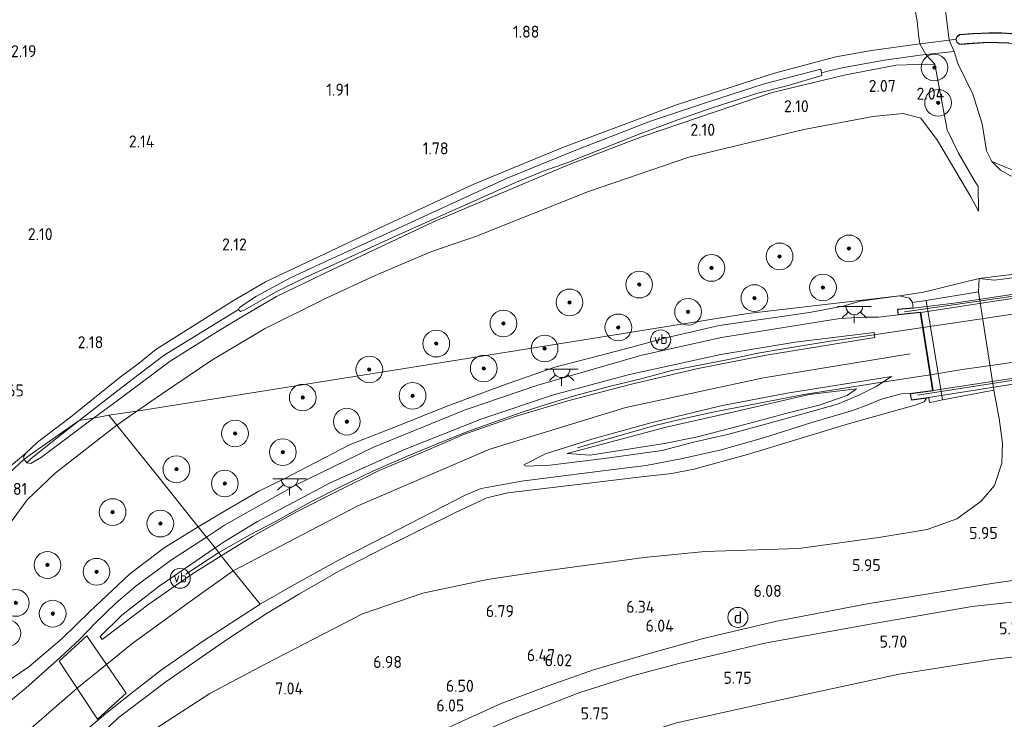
# Model space of a CAD drawing. Extents: x 130905 to 137824, y 412333 to 417928.
# Tile 288 of 313: x 136734 to 136881, y 417014 to 417119. Entities that reach past the tile are written whole.
import ezdxf
from ezdxf.enums import TextEntityAlignment as Align

# ---------------------------------------------------------------- set-up
doc = ezdxf.new("R2010")
doc.units = 0
for name, color, linetype, lineweight in [('B-ME-BV-GELEIDECONSTRUCTIE_GELEIDERAIL-G', 210, 'BV-GELEIDERAIL', 18), ('B-ME-GK-BESCHOEIING_DAMWAND-GV', 130, 'Continuous', 18), ('B-ME-GR-BOOM-S', 90, 'Continuous', 25), ('B-ME-GR-GRAS-GV', 60, 'Continuous', 13), ('B-ME-GW-OPHOGING_KRUIN-G', 90, 'Continuous', 18), ('B-ME-GW-TALUD_KRUIN-G', 90, 'Continuous', 18), ('B-ME-GW-TALUD_TEEN-G', 90, 'Continuous', 18), ('B-ME-IE-MEUBILAIR_DIJKPAAL-S', 7, 'Continuous', 25), ('B-ME-IE-MEUBILAIR_WEGMEUBILAIR-S', 7, 'Continuous', 25), ('B-ME-IE-TERREINAFSCHEIDING_KUNSTMATIG_HEKWERK-G', 20, 'IE-TERREINAFSCHEIDING-KUNSTMATIG', 18), ('B-ME-KL-ET_LS_OV_LICHTPUNT-S', 190, 'Continuous', 25), ('B-ME-KW-KUNSTWERK_BRUG-GV', 170, 'Continuous', 18), ('B-ME-KW-KUNSTWERK_LANDHOOFD-GV', 170, 'Continuous', 18), ('B-ME-OB-BEKLEDING_STEEN-GV', 30, 'Continuous', 18), ('B-ME-OB-BEKLEDING_STORTSTEEN-GV', 30, 'Continuous', 18), ('B-ME-OB-OEVERVOORZIENING-G', 7, 'Continuous', 18), ('B-ME-OG-WATER_GREPPEL-G', 160, 'Continuous', 18), ('B-ME-OG-WATER_RIVIER-GV', 130, 'Continuous', 18), ('B-ME-OG-WATER_SLOOT-G', 120, 'Continuous', 18), ('B-ME-OG-WATER_SLOOT-GV', 120, 'Continuous', 18), ('B-ME-VH-VERHARDING_ASFALT-GV', 252, 'Continuous', 18), ('B-ME-VH-VERHARDING_ASFALT_GROEN-GV', 100, 'Continuous', 18), ('B-ME-VH-VERHARDING_BETON-GV', 252, 'Continuous', 18), ('B-ME-VH-VERHARDING_GESLOTEN-GV', 252, 'Continuous', 18), ('X-XX-AL-HOOGTELABEL-S', 7, 'Continuous', 25)]:
    doc.layers.add(name, color=color, linetype=linetype, lineweight=lineweight)
doc.styles.add('NLCS-ISO', font='NLCS-ISO.ttf')
doc.styles.add('NLCS-ISO-ANNOTATIVE-T18', font='NLCS-ISO.ttf', dxfattribs={"height": 1.8})
doc.linetypes.add('BV-GELEIDERAIL', pattern='A,10,-3,[108,NLCS.SHX,S=1,R=0,X=0,Y=0],-3', length=16)
doc.linetypes.add('IE-TERREINAFSCHEIDING-KUNSTMATIG', pattern='A,4,[82,NLCS.SHX,S=0.75,R=90,X=0,Y=0],4,-2', length=10)

# ---------------------------------------------------------------- blocks, each defined once
blk = doc.blocks.new('SAL-HOOGTELABEL-SO')
at = {"color": 0, "linetype": 'ByBlock', "lineweight": -2, "style": 'NLCS-ISO-ANNOTATIVE-T18'}
blk.add_attdef('HOOGTE', text='', height=1.8, dxfattribs=at).set_placement((2.79, 0), align=Align.RIGHT)
blk = doc.blocks.new('SGR-BOOM_01-SO')
at = {"linetype": 'ByBlock', "lineweight": 18}
h = blk.add_hatch(color=0, dxfattribs=at)
h.dxf.hatch_style = 1
edge = h.paths.add_edge_path()
edge.add_arc((0, 0), 0.25, 0, 360)
at = {"color": 0, "linetype": 'ByBlock', "lineweight": 18}
for radius in [2, 0.25]:
    blk.add_circle((0, 0), radius, dxfattribs=at)
blk = doc.blocks.new('SKL-ET_OV_LICHTPUNT-SO')
at = {"color": 0, "linetype": 'ByBlock', "lineweight": 18}
for points in [[(-1.25, 0), (-2.5, 0)], [(1.25, 0), (2.5, 0)], [(-0.92, -0.85), (-1.83, -1.7)], [(0, -1.25), (0, -2.5)], [(0.92, -0.85), (1.83, -1.7)]]:
    blk.add_lwpolyline(points, dxfattribs=at)
blk.add_lwpolyline([(0, 0), (1.25, 0, -1), (-1.25, 0)], format="xyb", close=True, dxfattribs=at)
blk = doc.blocks.new('SIE-WEG_PAAL_VERKEERSBORD-SO')
at = {"color": 0, "linetype": 'ByBlock', "lineweight": 18}
blk.add_circle((0, 0), 1.5, dxfattribs=at)
at = {"color": 0, "linetype": 'ByBlock', "lineweight": 18, "style": 'NLCS-ISO'}
blk.add_text('vb', height=1.5, dxfattribs=at).set_placement((0, 0.13), align=Align.MIDDLE_CENTER)
blk = doc.blocks.new('SIE-DIJKPAAL-SO')
at = {"color": 0, "linetype": 'ByBlock', "lineweight": 18}
blk.add_circle((0, 0), 1.5, dxfattribs=at)
at = {"color": 0, "linetype": 'ByBlock', "lineweight": 18, "style": 'NLCS-ISO'}
blk.add_text('d', height=1.8, dxfattribs=at).set_placement((0, 0), align=Align.MIDDLE_CENTER)

msp = doc.modelspace()

# ---------------------------------------------------------------- linework, layer by layer
at = {"layer": 'B-ME-BV-GELEIDECONSTRUCTIE_GELEIDERAIL-G'}
for points in [[(137011.302, 417093.818, 13.33), (136999.713, 417092.107, 13.704), (136989.653, 417090.607, 13.915), (136976.377, 417088.617, 14.403), (136967.219, 417087.245, 14.793), (136957.684, 417085.83, 15.166), (136945.85, 417084.029, 15.166), (136937.589, 417082.775, 15.15), (136922.838, 417080.592, 15.101), (136908.965, 417078.525, 14.679), (136894.772, 417076.359, 14.094), (136873.038, 417073.148, 13.444), (136868.971, 417072.536, 13.231)], [(136870.081, 417065.463, 13.19), (136874.825, 417066.232, 13.361), (136880.552, 417067.043, 13.572), (136887.204, 417068.05, 13.816), (136895.783, 417069.347, 14.027), (136899.696, 417069.925, 14.222), (136905.127, 417070.762, 14.45), (136910.695, 417071.609, 14.596), (136915.543, 417072.303, 14.775), (136920.426, 417072.986, 14.921), (136925.777, 417073.869, 15.051), (136931.949, 417074.756, 15.197), (136939.001, 417075.874, 15.213), (136944.602, 417076.652, 15.213), (136949.701, 417077.412, 15.181), (136955.406, 417078.327, 15.083), (136962.902, 417079.406, 14.84)], [(136763.562, 417038.839, 9.006), (136768.312, 417041.528, 9.381), (136772.022, 417043.509, 9.706), (136777.256, 417046.376, 9.983), (136781.572, 417048.568, 10.145), (136786.734, 417051.059, 10.356), (136791.653, 417053.234, 10.47), (136796.229, 417055.127, 10.681), (136800.666, 417056.896, 10.763), (136804.713, 417058.362, 10.974), (136808.965, 417059.87, 11.039), (136812.873, 417061.098, 11.12), (136817.18, 417062.378, 11.331), (136822.012, 417063.688, 11.478), (136827.15, 417064.949, 11.656), (136831.377, 417066.105, 11.803), (136836.045, 417066.995, 12.046), (136840.371, 417067.831, 12.16), (136844.275, 417068.66, 12.29), (136848.417, 417069.406, 12.388), (136854.784, 417070.417, 12.566), (136860.283, 417071.23, 12.778), (136868.971, 417072.536, 13.231)], [(136817.272, 417054.501, 10.647), (136821.499, 417055.791, 10.923), (136825.52, 417056.903, 11.135), (136828.856, 417057.851, 11.362), (136832.761, 417058.794, 11.655), (136837.522, 417059.842, 11.963), (136841.106, 417060.572, 12.191), (136845.489, 417061.407, 12.305), (136851.127, 417062.515, 12.516), (136856.296, 417063.309, 12.727), (136861.898, 417064.201, 12.938), (136868.048, 417065.134, 13.117), (136870.081, 417065.463, 13.19)], [(136758.602, 417035.613, 8.73), (136763.562, 417038.839, 9.006)]]:
    msp.add_polyline3d(points, dxfattribs=at)
at = {"layer": 'B-ME-GK-BESCHOEIING_DAMWAND-GV'}
for points in [[(136881.808, 417115.076, 1), (136878.788, 417115.177, 1), (136875.898, 417114.972, 1), (136874.765, 417114.873, 1), (136874.4, 417114.921, 1), (136874.024, 417115.198, 1), (136873.884, 417115.667, 1), (136874.089, 417116.118, 1), (136874.48, 417116.347, 1), (136875.737, 417116.457, 1), (136876.483, 417116.522, 1), (136878.859, 417116.631, 1), (136880.838, 417116.615, 1), (136883.638, 417116.398, 1)], [(136883.632, 417116.348, 3.389), (136880.836, 417116.565, 3.43), (136878.86, 417116.581, 3.454), (136876.487, 417116.472, 3.463), (136874.496, 417116.298, 3.442), (136874.128, 417116.083, 3.43), (136873.938, 417115.663, 3.426), (136874.067, 417115.228, 3.418), (136874.419, 417114.969, 3.41), (136874.766, 417114.923, 3.41), (136875.537, 417114.997, 3.389), (136878.787, 417115.227, 3.336), (136881.811, 417115.126, 3.311)]]:
    msp.add_polyline3d(points, dxfattribs=at)
at = {"layer": 'B-ME-GR-GRAS-GV'}
for points in [[(136872.069, 417122.396, 1), (136872.921, 417115.539, 1), (136868.971, 417115.016, 1.53), (136868.531, 417114.956, 1.546), (136868.293, 417116.361, 1.645), (136868.111, 417118.366, 1.673), (136867.546, 417121.383, 1.755)], [(136867.546, 417121.383, 1.755), (136868.111, 417118.366, 1.673), (136868.293, 417116.361, 1.645), (136868.531, 417114.956, 1.546), (136861.269, 417113.962, 1.808), (136855.956, 417113.017, 1.853), (136846.727, 417110.586, 1.955), (136832.063, 417105.848, 1.841), (136815.167, 417099.488, 1.951), (136801.819, 417094.021, 2.002), (136787.477, 417087.352, 2.053), (136770.565, 417079.379, 2.261), (136765.626, 417076.451, 2.315), (136754.126, 417069.237, 2.36), (136751.663, 417067.217, 2.449), (136748.8, 417065.1, 2.522), (136741.366, 417059.103, 2.736), (136736.429, 417055.383, 2.678), (136734.678, 417053.704, 2.734), (136730.876, 417050.522, 2.758)], [(136912.831, 417084.246, 4.936), (136877.406, 417079.87, 5.997), (136869.055, 417077.822, 11.214), (136865.465, 417077.261, 11.943), (136842.738, 417074.618, 11.082), (136816.37, 417070.4, 9.445), (136782.902, 417065.046, 6.108), (136751.296, 417059.99, 2.773), (136755.107, 417062.632, 2.605), (136762.516, 417067.634, 2.503), (136770.412, 417072.33, 2.454), (136779.646, 417076.934, 2.494), (136786.982, 417080.292, 2.425), (136795.316, 417083.846, 2.323), (136802.126, 417086.207, 2.29), (136818.91, 417092.895, 2.221), (136833.95, 417098.009, 2.257), (136851.118, 417102.149, 2.347), (136861.462, 417104.117, 2.319), (136865.992, 417104.535, 2.302), (136868.641, 417103.852, 2.29), (136871.147, 417100.509, 2.535), (136876.126, 417092.101, 3.185), (136877.29, 417089.929, 3.41), (136877.252, 417093.637, 2.738), (136876.64, 417094.582, 2.726), (136874.292, 417098.615, 2.426), (136872.615, 417102.101, 2.038), (136870.778, 417111.944, 1.563), (136869.399, 417113.391, 1.068), (136873.656, 417113.807, 1), (136874.177, 417112.049, 1), (136876.466, 417107.447, 1), (136877.857, 417102.995, 1), (136878.497, 417098.966, 1), (136879.291, 417097.371, 1), (136880.585, 417096.082, 1), (136882.097, 417095.215, 1)], [(136753.988, 417012.399, 7.002), (136762.19, 417017.778, 6.933), (136770.507, 417022.133, 6.98), (136785.047, 417029.658, 7.05), (136794.096, 417032.768, 7.027), (136803.785, 417034.796, 6.885), (136812.087, 417036.064, 6.711), (136827.251, 417038.128, 6.513), (136836.322, 417039.004, 6.302), (136850.396, 417039.461, 6.09), (136862.654, 417041.172, 6.076), (136869.595, 417042.286, 6.057), (136874.063, 417043.909, 5.991), (136877.679, 417046.553, 5.963), (136879.69, 417048.887, 5.902), (136880.781, 417052.214, 5.911), (136880.882, 417055.207, 5.873), (136880.395, 417058.911, 5.921), (136879.601, 417063.132, 5.886), (136877.294, 417077.85, 6.016), (136877.406, 417079.87, 5.997), (136879.648, 417079.592, 5.697), (136881.309, 417079.794, 5.647)], [(136742.088, 417010.926, 7.761), (136746.647, 417014.751, 8.064), (136750.485, 417017.794, 8.187), (136754.954, 417021.308, 8.354), (136761.105, 417025.519, 8.592), (136769.745, 417031.118, 8.91), (136774.422, 417033.811, 9.063), (136781.458, 417037.735, 9.34), (136788.797, 417041.447, 9.664), (136800.418, 417047.423, 10.144), (136802.84, 417048.435, 10.101), (136808.854, 417049.553, 10.261), (136821.438, 417051.113, 10.092), (136827.527, 417051.899, 10.124), (136832.959, 417052.942, 10.311), (136838.786, 417054.226, 10.535), (136845.086, 417055.993, 10.924), (136852.321, 417058.323, 11.125), (136858.405, 417060.109, 11.499), (136860.852, 417061.028, 11.794), (136862.616, 417061.739, 11.956), (136865.701, 417062.581, 12.171), (136867.079, 417062.645, 12.304), (136867.242, 417061.64, 12.189), (136869.497, 417061.934, 12.052), (136869.175, 417061.421, 12.069), (136867.968, 417060.94, 12.102), (136857.96, 417058.176, 11.31), (136851.228, 417056.109, 11.053), (136842.729, 417053.526, 10.743), (136834.655, 417051.313, 10.309), (136831.364, 417050.669, 10.209), (136826.819, 417050.179, 10.197), (136819.794, 417049.326, 10.24), (136806.847, 417047.767, 10.114), (136803.708, 417047.06, 10.063), (136798.901, 417044.806, 9.919), (136788.095, 417039.437, 9.54), (136781.54, 417036.074, 9.24), (136775.642, 417032.667, 9.012), (136770.819, 417029.775, 8.833), (136764.997, 417026.013, 8.618), (136755.616, 417019.49, 8.168), (136748.437, 417014.055, 8.019), (136742.383, 417008.278, 7.576)], [(136742.383, 417008.278, 7.576), (136748.437, 417014.055, 8.019), (136755.616, 417019.49, 8.168), (136764.997, 417026.013, 8.618), (136770.819, 417029.775, 8.833), (136775.642, 417032.667, 9.012), (136781.54, 417036.074, 9.24), (136788.095, 417039.437, 9.54), (136798.901, 417044.806, 9.919), (136803.708, 417047.06, 10.063), (136806.847, 417047.767, 10.114), (136819.794, 417049.326, 10.24), (136826.819, 417050.179, 10.197), (136831.364, 417050.669, 10.209), (136834.655, 417051.313, 10.309), (136842.729, 417053.526, 10.743), (136851.228, 417056.109, 11.053), (136857.96, 417058.176, 11.31), (136867.968, 417060.94, 12.102), (136869.175, 417061.421, 12.069), (136869.497, 417061.934, 12.052), (136869.838, 417061.983, 11.875), (136869.947, 417061.309, 11.875), (136870.531, 417061.427, 11.878), (136871.92, 417061.715, 10.958), (136879.601, 417063.132, 5.886), (136880.395, 417058.911, 5.921), (136880.882, 417055.207, 5.873), (136880.781, 417052.214, 5.911), (136879.69, 417048.887, 5.902), (136877.679, 417046.553, 5.963), (136874.063, 417043.909, 5.991), (136869.595, 417042.286, 6.057), (136862.654, 417041.172, 6.076), (136850.396, 417039.461, 6.09), (136836.322, 417039.004, 6.302), (136827.251, 417038.128, 6.513), (136812.087, 417036.064, 6.711), (136803.785, 417034.796, 6.885), (136794.096, 417032.768, 7.027), (136785.047, 417029.658, 7.05), (136770.507, 417022.133, 6.98), (136762.19, 417017.778, 6.933), (136753.988, 417012.399, 7.002)], [(136730.228, 417018.463, 7.398), (136735.098, 417021.745, 7.678), (136740.106, 417025.985, 7.978), (136744.22, 417030.001, 8.09), (136750.208, 417035.626, 8.347), (136755.387, 417039.536, 8.452), (136760.455, 417042.72, 8.617), (136761.716, 417041.145, 8.698), (136756.453, 417037.779, 8.569), (136751.21, 417033.868, 8.389), (136748.124, 417031.292, 8.313), (136745.145, 417028.382, 8.271), (136742.758, 417025.914, 8.214), (136739.847, 417023.182, 8.012), (136734.676, 417018.559, 7.614), (136731.063, 417015.596, 7.439)], [(136891.743, 417036.024, 5.964), (136879.308, 417034.206, 5.964), (136860.63, 417031.182, 5.927), (136847.093, 417028.6, 5.964), (136836.257, 417026.06, 5.964), (136827.838, 417023.679, 5.964), (136819.67, 417021.308, 6.014), (136813.04, 417018.978, 6.002), (136805.814, 417016.244, 6.002), (136798.811, 417013.053, 5.977), (136789.048, 417008.315, 6.002), (136778.776, 417002.705, 5.964), (136765.682, 416995.152, 5.952), (136759.602, 416991.928, 5.989), (136756.342, 416990.592, 6.152), (136753.042, 416989.746, 6.239), (136751.594, 416989.635, 6.239), (136749.154, 416989.464, 6.264), (136745.086, 416990.508, 6.414), (136739.9, 416993.081, 6.761), (136737.388, 416995.105, 6.876), (136733.852, 416998.227, 7.163), (136733.044, 416999.533, 7.201)], [(136731.323, 416996.072, 7.083), (136735.99, 416992.086, 6.745), (136740.79, 416988.93, 6.62), (136743.331, 416987.732, 6.383), (136746.172, 416987.022, 6.295), (136749.474, 416986.82, 6.22), (136753.03, 416986.911, 6.195), (136756.249, 416987.632, 6.12), (136760.584, 416989.437, 6.095), (136769.151, 416994.185, 5.983), (136778.444, 416999.771, 5.97), (136788.349, 417005.088, 5.945), (136799.314, 417010.497, 5.945), (136807.825, 417014.142, 5.983), (136817.613, 417017.899, 5.92), (136825.509, 417020.421, 5.908), (136832.625, 417022.279, 5.958), (136845.31, 417025.268, 5.92), (136861.094, 417028.126, 5.958), (136876.351, 417030.783, 5.908), (136891.051, 417032.375, 5.92)], [(136832.074, 417013.374, 5.501), (136846.07, 417016.464, 5.488), (136865.421, 417020.666, 5.513), (136879.614, 417022.889, 5.438), (136893.289, 417024.434, 5.463)], [(136893.289, 417024.434, 5.463), (136879.614, 417022.889, 5.438), (136865.421, 417020.666, 5.513), (136846.07, 417016.464, 5.488), (136832.074, 417013.374, 5.501)]]:
    msp.add_polyline3d(points, dxfattribs=at)
for points in [[(136857.133, 417111.45, 1.233), (136854.949, 417110.937, 1.252), (136853.766, 417110.652, 1.554), (136853.671, 417111.178, 1.554), (136845.194, 417108.997, 1.554), (136836.891, 417106.31, 1.554), (136828.207, 417103.407, 1.554), (136816.774, 417098.982, 1.554), (136806.745, 417094.894, 1.554), (136790.435, 417087.373, 1.554), (136778.773, 417082.061, 1.554), (136774.27, 417079.975, 1.554), (136769.114, 417077.178, 1.554), (136766.645, 417075.511, 1.554), (136766.489, 417075.202, 1.554), (136755.353, 417068.39, 1.702), (136749.56, 417063.934, 1.883), (136742.63, 417058.604, 2.099), (136735.656, 417053.712, 2.503), (136734.44, 417052.81, 2.745), (136734.298, 417053.186, 2.788), (136734.678, 417053.704, 2.734), (136736.429, 417055.383, 2.678), (136741.366, 417059.103, 2.736), (136748.8, 417065.1, 2.522), (136751.663, 417067.217, 2.449), (136754.126, 417069.237, 2.36), (136765.626, 417076.451, 2.315), (136770.565, 417079.379, 2.261), (136787.477, 417087.352, 2.053), (136801.819, 417094.021, 2.002), (136815.167, 417099.488, 1.951), (136832.063, 417105.848, 1.841), (136846.727, 417110.586, 1.955), (136855.956, 417113.017, 1.853), (136861.269, 417113.962, 1.808), (136868.531, 417114.956, 1.546), (136869.399, 417113.391, 1.068), (136868.544, 417113.272, 1.079), (136863.203, 417112.528, 1.146)], [(136873.656, 417113.807, 1), (136869.399, 417113.391, 1.068), (136868.531, 417114.956, 1.546), (136868.971, 417115.016, 1.53), (136872.921, 417115.539, 1)], [(136772.199, 417077.185, 2.27), (136767.023, 417074.1, 2.313), (136763.357, 417071.915, 2.343), (136756.294, 417067.472, 2.437), (136748.532, 417061.708, 2.605), (136744.804, 417058.952, 2.737), (136742.63, 417058.604, 2.099), (136749.56, 417063.934, 1.883), (136755.353, 417068.39, 1.702), (136766.489, 417075.202, 1.554), (136766.829, 417074.933, 1.554), (136767.439, 417075.159, 1.554), (136772.15, 417077.863, 1.554), (136776.499, 417080.001, 1.554), (136780.703, 417081.912, 1.554), (136790.102, 417086.228, 1.554), (136800.411, 417090.841, 1.554), (136807.858, 417094.159, 1.554), (136812.134, 417095.926, 1.554), (136815.8, 417097.209, 1.554), (136820.468, 417099.067, 1.554), (136826.717, 417101.531, 1.554), (136832.283, 417103.605, 1.554), (136837.426, 417105.39, 1.554), (136844.273, 417107.585, 1.554), (136848.774, 417108.742, 1.554), (136853.844, 417110.208, 1.554), (136853.766, 417110.652, 1.554), (136854.949, 417110.937, 1.252), (136857.133, 417111.45, 1.233), (136863.203, 417112.528, 1.146), (136868.544, 417113.272, 1.079), (136869.399, 417113.391, 1.068), (136870.778, 417111.944, 1.563), (136867.996, 417111.856, 1.624), (136864.961, 417111.76, 1.69), (136857.42, 417110.311, 1.865), (136846.382, 417107.673, 2.025), (136826.983, 417101.118, 1.996), (136815.992, 417096.934, 2.016), (136795.699, 417088.336, 2.061), (136780.489, 417081.177, 2.176)], [(136870.778, 417111.944, 1.563), (136872.615, 417102.101, 2.038), (136874.292, 417098.615, 2.426), (136876.64, 417094.582, 2.726), (136877.252, 417093.637, 2.738), (136877.29, 417089.929, 3.41), (136876.126, 417092.101, 3.185), (136871.147, 417100.509, 2.535), (136868.641, 417103.852, 2.29), (136865.992, 417104.535, 2.302), (136861.462, 417104.117, 2.319), (136851.118, 417102.149, 2.347), (136833.95, 417098.009, 2.257), (136818.91, 417092.895, 2.221), (136802.126, 417086.207, 2.29), (136795.316, 417083.846, 2.323), (136786.982, 417080.292, 2.425), (136779.646, 417076.934, 2.494), (136770.412, 417072.33, 2.454), (136762.516, 417067.634, 2.503), (136755.107, 417062.632, 2.605), (136751.296, 417059.99, 2.773), (136747.096, 417059.405, 2.787), (136744.804, 417058.952, 2.737), (136748.532, 417061.708, 2.605), (136756.294, 417067.472, 2.437), (136763.357, 417071.915, 2.343), (136767.023, 417074.1, 2.313), (136772.199, 417077.185, 2.27), (136780.489, 417081.177, 2.176), (136795.699, 417088.336, 2.061), (136815.992, 417096.934, 2.016), (136826.983, 417101.118, 1.996), (136846.382, 417107.673, 2.025), (136857.42, 417110.311, 1.865), (136864.961, 417111.76, 1.69), (136867.996, 417111.856, 1.624)], [(136881.309, 417079.794, 5.647), (136879.648, 417079.592, 5.697), (136877.406, 417079.87, 5.997), (136912.831, 417084.246, 4.936), (136903.618, 417082.594, 5.197), (136894.615, 417081.668, 5.322)], [(136868.413, 417076.41, 11.865), (136867.398, 417076.271, 11.886), (136866.937, 417076.896, 11.766), (136865.465, 417077.261, 11.943), (136869.055, 417077.822, 11.214), (136877.406, 417079.87, 5.997), (136877.294, 417077.85, 6.016), (136869.462, 417076.588, 11.32)], [(136764.657, 417045.186, 8.721), (136760.455, 417042.72, 8.617), (136758.122, 417045.634, 7.339), (136754.613, 417050.016, 5.502), (136748.278, 417057.929, 2.868), (136751.296, 417059.99, 2.773), (136782.902, 417065.046, 6.108), (136816.37, 417070.4, 9.445), (136842.738, 417074.618, 11.082), (136865.465, 417077.261, 11.943), (136859.601, 417076.445, 11.796), (136857.022, 417075.71, 11.779), (136851.999, 417074.746, 11.679), (136838.491, 417072.826, 11.199), (136830.293, 417070.935, 10.945), (136825.385, 417069.6, 10.753), (136816.975, 417067.403, 10.546), (136813.866, 417066.566, 10.432), (136806.024, 417063.852, 10.146), (136797.581, 417060.683, 9.967), (136790.027, 417057.658, 9.661), (136783.224, 417055, 9.333), (136776.88, 417051.704, 9.145), (136773.325, 417049.898, 8.959), (136769.548, 417048.041, 8.869)], [(136865.242, 417074.421, 12.351), (136862.334, 417074.053, 12.246), (136860.142, 417074.07, 12.142), (136856.538, 417073.891, 11.973), (136838.812, 417071.026, 11.365), (136826.87, 417068.401, 10.986), (136811.302, 417063.918, 10.468), (136800.463, 417060.211, 10.11), (136786.639, 417054.567, 9.639), (136775.045, 417048.913, 9.205), (136764.416, 417042.938, 8.788), (136761.716, 417041.145, 8.698), (136760.455, 417042.72, 8.617), (136764.657, 417045.186, 8.721), (136769.548, 417048.041, 8.869), (136773.325, 417049.898, 8.959), (136776.88, 417051.704, 9.145), (136783.224, 417055, 9.333), (136790.027, 417057.658, 9.661), (136797.581, 417060.683, 9.967), (136806.024, 417063.852, 10.146), (136813.866, 417066.566, 10.432), (136816.975, 417067.403, 10.546), (136825.385, 417069.6, 10.753), (136830.293, 417070.935, 10.945), (136838.491, 417072.826, 11.199), (136851.999, 417074.746, 11.679), (136857.022, 417075.71, 11.779), (136859.601, 417076.445, 11.796), (136865.465, 417077.261, 11.943), (136866.937, 417076.896, 11.766), (136867.398, 417076.271, 11.886), (136867.525, 417075.47, 11.914), (136865.178, 417075.283, 12.22)], [(136768.609, 417041.231, 9.007), (136763.931, 417038.378, 8.817), (136762.998, 417039.543, 8.776), (136764.526, 417040.578, 8.778), (136769.353, 417043.494, 8.977), (136780.231, 417049.302, 9.424), (136791.374, 417054.265, 9.82), (136802.93, 417058.835, 10.236), (136813.668, 417062.472, 10.59), (136825.057, 417065.475, 11.004), (136838.701, 417068.463, 11.427), (136849.83, 417070.331, 11.797), (136861.668, 417071.781, 12.241), (136861.759, 417071.026, 12.244), (136845.513, 417068.386, 11.622), (136835.095, 417066.34, 11.346), (136825.145, 417064.006, 10.99), (136815.815, 417061.558, 10.621), (136807.935, 417059.226, 10.407), (136800.354, 417056.569, 10.15), (136793.841, 417053.776, 9.897), (136787.552, 417051.123, 9.697), (136781.25, 417048.007, 9.475), (136775.209, 417044.95, 9.259)], [(136861.962, 417063.712, 12.049), (136859.295, 417062.353, 11.793), (136856.195, 417061.059, 11.394), (136852.074, 417059.908, 11.184), (136846.163, 417058.265, 11.014), (136839.902, 417056.56, 10.699), (136834.625, 417055.348, 10.407), (136829.937, 417054.116, 10.269), (136822.005, 417053.022, 10.222), (136813.158, 417051.924, 10.3), (136809.582, 417051.766, 10.326), (136809.201, 417051.965, 10.392), (136812.465, 417053.605, 10.521), (136819.422, 417055.811, 10.813), (136828.215, 417058.284, 11.098), (136838.737, 417060.813, 11.461), (136848.626, 417062.693, 11.787), (136864.257, 417065.171, 12.339)], [(136825.194, 417054.359, 10.294), (136819.134, 417053.424, 10.309), (136815.709, 417053.655, 10.482), (136821.346, 417055.147, 10.812), (136830.515, 417057.608, 11.166), (136840.522, 417059.833, 11.49), (136851.953, 417062.479, 11.779), (136859.027, 417063.324, 11.841), (136857.643, 417062.37, 11.638), (136853.443, 417060.92, 11.352), (136849.012, 417059.821, 11.095), (136842.309, 417058.013, 10.807), (136835.232, 417056.152, 10.482), (136830.292, 417055.161, 10.336)], [(136815.709, 417053.655, 10.482), (136819.134, 417053.424, 10.309), (136825.194, 417054.359, 10.294), (136830.292, 417055.161, 10.336), (136835.232, 417056.152, 10.482), (136842.309, 417058.013, 10.807), (136849.012, 417059.821, 11.095), (136853.443, 417060.92, 11.352), (136857.643, 417062.37, 11.638), (136859.027, 417063.324, 11.841), (136851.953, 417062.479, 11.779), (136840.522, 417059.833, 11.49), (136830.515, 417057.608, 11.166), (136821.346, 417055.147, 10.812)], [(136748.278, 417057.929, 2.868), (136739.083, 417050.719, 2.842), (136734.847, 417046.725, 2.931), (136726.848, 417035.763, 3.552), (136726.04, 417035.446, 3.652), (136725.596, 417035.481, 3.702), (136724.403, 417036.507, 3.702), (136723.552, 417037.874, 3.702), (136722.464, 417041.09, 3.702), (136725.326, 417043.377, 3.22), (136730.704, 417049.416, 2.993), (136734.44, 417052.81, 2.745), (136734.827, 417052.265, 2.726), (136735.415, 417052.165, 2.709), (136736.992, 417053.132, 2.704), (136739.612, 417055.084, 2.715), (136744.804, 417058.952, 2.737), (136747.096, 417059.405, 2.787)], [(136736.992, 417053.132, 2.704), (136735.415, 417052.165, 2.709), (136734.827, 417052.265, 2.726), (136735.449, 417052.93, 2.241), (136739.087, 417055.804, 2.169), (136742.63, 417058.604, 2.099), (136744.804, 417058.952, 2.737), (136739.612, 417055.084, 2.715)], [(136751.296, 417059.99, 2.773), (136748.278, 417057.929, 2.868), (136747.096, 417059.405, 2.787)], [(136750.208, 417035.626, 8.347), (136744.22, 417030.001, 8.09), (136740.106, 417025.985, 7.978), (136735.098, 417021.745, 7.678), (136730.228, 417018.463, 7.398), (136726.807, 417017.18, 7.295), (136723.523, 417017.524, 7.08), (136721.282, 417019.317, 6.961), (136719.532, 417021.847, 6.82), (136718.317, 417025.231, 6.798), (136716.248, 417036.122, 6.46), (136722.464, 417041.09, 3.702), (136723.552, 417037.874, 3.702), (136724.403, 417036.507, 3.702), (136725.596, 417035.481, 3.702), (136726.04, 417035.446, 3.652), (136726.848, 417035.763, 3.552), (136734.847, 417046.725, 2.931), (136739.083, 417050.719, 2.842), (136748.278, 417057.929, 2.868), (136754.613, 417050.016, 5.502), (136758.122, 417045.634, 7.339), (136760.455, 417042.72, 8.617), (136755.387, 417039.536, 8.452)], [(136735.449, 417052.93, 2.241), (136734.827, 417052.265, 2.726), (136734.44, 417052.81, 2.745), (136735.656, 417053.712, 2.503), (136742.63, 417058.604, 2.099), (136739.087, 417055.804, 2.169)], [(136725.326, 417043.377, 3.22), (136722.464, 417041.09, 3.702), (136722.45, 417042.857, 3.681), (136723.87, 417044.579, 3.223), (136725.681, 417047.052, 3.023), (136726.658, 417050.003, 2.956), (136730.876, 417050.522, 2.758), (136734.678, 417053.704, 2.734), (136734.298, 417053.186, 2.788), (136734.44, 417052.81, 2.745), (136730.704, 417049.416, 2.993)], [(136753.092, 417031.145, 8.443), (136746.085, 417025.832, 8.298), (136745.785, 417026.287, 8.271), (136749.043, 417029.502, 8.34), (136754.634, 417033.833, 8.538), (136762.998, 417039.543, 8.776), (136763.931, 417038.378, 8.817), (136759.453, 417035.547, 8.693)]]:
    msp.add_polyline3d(points, close=True, dxfattribs=at)
at = {"layer": 'B-ME-GW-OPHOGING_KRUIN-G'}
for points in [[(136867.048, 417068.608, 12.491), (136845.126, 417065.008, 11.702), (136824.484, 417060.561, 11.012), (136804.111, 417054.3, 10.339), (136784.387, 417045.852, 9.659), (136765.724, 417036.139, 8.845)], [(136765.723, 417036.139, 8.845), (136759.273, 417031.513, 8.722), (136750.735, 417025.351, 8.407), (136742.371, 417018.58, 8.087), (136733.583, 417010.947, 7.63), (136723.249, 417001.271, 7.327)]]:
    msp.add_polyline3d(points, dxfattribs=at)
at = {"layer": 'B-ME-GW-TALUD_KRUIN-G'}
for points in [[(136868.531, 417114.956, 1.546), (136868.293, 417116.361, 1.645), (136868.111, 417118.366, 1.673), (136867.546, 417121.383, 1.755)], [(136877.29, 417089.929, 3.41), (136877.252, 417093.637, 2.738), (136876.64, 417094.582, 2.726), (136874.292, 417098.615, 2.426), (136872.615, 417102.101, 2.038), (136870.778, 417111.944, 1.563)], [(136877.406, 417079.87, 5.997), (136879.648, 417079.592, 5.697), (136881.309, 417079.794, 5.647), (136894.615, 417081.668, 5.322), (136903.618, 417082.594, 5.197), (136912.831, 417084.246, 4.936)], [(136760.455, 417042.72, 8.617), (136764.657, 417045.186, 8.721), (136769.548, 417048.041, 8.869), (136773.325, 417049.898, 8.959), (136776.88, 417051.704, 9.145), (136783.224, 417055, 9.333), (136790.027, 417057.658, 9.661), (136797.581, 417060.683, 9.967), (136806.024, 417063.852, 10.146), (136813.866, 417066.566, 10.432), (136816.975, 417067.403, 10.546), (136825.385, 417069.6, 10.753), (136830.293, 417070.935, 10.945), (136838.491, 417072.826, 11.199), (136851.999, 417074.746, 11.679), (136857.022, 417075.71, 11.779), (136859.601, 417076.445, 11.796), (136865.465, 417077.261, 11.943)], [(136865.465, 417077.261, 11.943), (136866.937, 417076.896, 11.766), (136867.398, 417076.271, 11.886)], [(136859.027, 417063.324, 11.841), (136851.953, 417062.479, 11.779), (136840.522, 417059.833, 11.49), (136830.515, 417057.608, 11.166), (136821.346, 417055.147, 10.812), (136815.709, 417053.655, 10.482)], [(136742.18, 417004.581, 7.25), (136742.383, 417008.278, 7.576), (136748.437, 417014.055, 8.019), (136755.616, 417019.49, 8.168), (136764.997, 417026.013, 8.618), (136770.819, 417029.775, 8.833), (136775.642, 417032.667, 9.012), (136781.54, 417036.074, 9.24), (136788.095, 417039.437, 9.54), (136798.901, 417044.806, 9.919), (136803.708, 417047.06, 10.063), (136806.847, 417047.767, 10.114), (136819.794, 417049.326, 10.24), (136826.819, 417050.179, 10.197), (136831.364, 417050.669, 10.209), (136834.655, 417051.313, 10.309), (136842.729, 417053.526, 10.743), (136851.228, 417056.109, 11.053), (136857.96, 417058.176, 11.31), (136867.968, 417060.94, 12.102), (136869.175, 417061.421, 12.069), (136869.497, 417061.934, 12.052)], [(136716.248, 417036.122, 6.46), (136718.317, 417025.231, 6.798), (136719.532, 417021.847, 6.82), (136721.282, 417019.317, 6.961), (136723.523, 417017.524, 7.08), (136726.807, 417017.18, 7.295), (136730.228, 417018.463, 7.398), (136735.098, 417021.745, 7.678), (136740.106, 417025.985, 7.978), (136744.22, 417030.001, 8.09), (136750.208, 417035.626, 8.347), (136755.387, 417039.536, 8.452), (136760.455, 417042.72, 8.617)], [(136743.711, 416946.962, 3.273), (136741.752, 416955.524, 3.948), (136740.735, 416963.588, 4.823), (136741.046, 416966.377, 5.248), (136742.056, 416968.372, 5.46), (136743.21, 416969.842, 5.573), (136746.222, 416972.204, 5.698), (136751.517, 416975.885, 5.853), (136766.217, 416983.515, 5.678), (136788.927, 416995.933, 5.603), (136803.559, 417003.472, 5.64), (136808.314, 417005.602, 5.638), (136817.332, 417008.672, 5.551), (136832.074, 417013.374, 5.501), (136846.07, 417016.464, 5.488), (136865.421, 417020.666, 5.513), (136879.614, 417022.889, 5.438), (136893.289, 417024.434, 5.463), (136908.897, 417025.618, 5.638), (136916.524, 417027.414, 5.676), (136921.027, 417029.276, 5.78)]]:
    msp.add_polyline3d(points, dxfattribs=at)
at = {"layer": 'B-ME-GW-TALUD_TEEN-G'}
for points in [[(136751.296, 417059.99, 2.773), (136755.107, 417062.632, 2.605), (136762.516, 417067.634, 2.503), (136770.412, 417072.33, 2.454), (136779.646, 417076.934, 2.494), (136786.982, 417080.292, 2.425), (136795.316, 417083.846, 2.323), (136802.126, 417086.207, 2.29), (136818.91, 417092.895, 2.221), (136833.95, 417098.009, 2.257), (136851.118, 417102.149, 2.347), (136861.462, 417104.117, 2.319), (136865.992, 417104.535, 2.302), (136868.641, 417103.852, 2.29)], [(136877.29, 417089.929, 3.41), (136876.126, 417092.101, 3.185), (136871.147, 417100.509, 2.535), (136868.641, 417103.852, 2.29)], [(136879.601, 417063.132, 5.886), (136877.294, 417077.85, 6.016), (136877.406, 417079.87, 5.997)], [(136859.027, 417063.324, 11.841), (136857.643, 417062.37, 11.638), (136853.443, 417060.92, 11.352), (136849.012, 417059.821, 11.095), (136842.309, 417058.013, 10.807), (136835.232, 417056.152, 10.482), (136830.292, 417055.161, 10.336), (136825.194, 417054.359, 10.294), (136819.134, 417053.424, 10.309), (136815.709, 417053.655, 10.482)], [(136742.18, 417004.581, 7.25), (136749.343, 417009.437, 6.962), (136753.988, 417012.399, 7.002), (136762.19, 417017.778, 6.933), (136770.507, 417022.133, 6.98), (136785.047, 417029.658, 7.05), (136794.096, 417032.768, 7.027), (136803.785, 417034.796, 6.885), (136812.087, 417036.064, 6.711), (136827.251, 417038.128, 6.513), (136836.322, 417039.004, 6.302), (136850.396, 417039.461, 6.09), (136862.654, 417041.172, 6.076), (136869.595, 417042.286, 6.057), (136874.063, 417043.909, 5.991), (136877.679, 417046.553, 5.963), (136879.69, 417048.887, 5.902), (136880.781, 417052.214, 5.911), (136880.882, 417055.207, 5.873), (136880.395, 417058.911, 5.921), (136879.601, 417063.132, 5.886)], [(136751.296, 417059.99, 2.773), (136748.278, 417057.929, 2.868)], [(136734.847, 417046.725, 2.931), (136739.083, 417050.719, 2.842), (136748.278, 417057.929, 2.868)], [(136734.847, 417046.725, 2.931), (136726.848, 417035.763, 3.552), (136726.04, 417035.446, 3.652), (136725.596, 417035.481, 3.702), (136724.403, 417036.507, 3.702), (136723.552, 417037.874, 3.702), (136722.464, 417041.09, 3.702)]]:
    msp.add_polyline3d(points, dxfattribs=at)
at = {"layer": 'B-ME-IE-TERREINAFSCHEIDING_KUNSTMATIG_HEKWERK-G'}
for points in [[(136740.991, 417200.9, 2.281), (136736.739, 417190.545, 2.298), (136734.094, 417181.661, 2.298), (136730.972, 417169.631, 2.302), (136729.428, 417162.33, 2.327), (136728.443, 417156.208, 2.302), (136727.655, 417149.218, 2.29), (136726.942, 417141.325, 2.4), (136726.749, 417121.2, 2.478), (136727.19, 417105.158, 2.352), (136727.548, 417099.997, 2.311), (136727.889, 417092.193, 2.343), (136728.656, 417074.639, 2.417), (136729.905, 417060.628, 2.707), (136730.876, 417050.522, 2.758), (136734.678, 417053.704, 2.734)], [(136873.884, 417115.667, 1), (136872.921, 417115.539, 1), (136868.971, 417115.016, 1.53), (136868.531, 417114.956, 1.546)], [(137013.255, 417096.822, 12.493), (136987.888, 417093.092, 13.353), (136968.647, 417090.172, 14.031), (136952.314, 417087.771, 14.464), (136941.937, 417086.209, 14.575), (136930.042, 417084.417, 14.499), (136922.613, 417083.315, 14.389), (136912.223, 417081.743, 14.064), (136895.891, 417079.278, 13.489), (136881.112, 417077.026, 12.972), (136866.237, 417074.877, 12.49)], [(136868.148, 417062.399, 12.414), (136887.386, 417065.382, 13.065), (136915.563, 417069.647, 14.061), (136936.378, 417072.687, 14.524), (136946.758, 417074.274, 14.496), (136958.6, 417076.05, 14.316), (136973.438, 417078.28, 13.849), (136994.188, 417081.381, 13.143), (137015.038, 417084.403, 12.493)]]:
    msp.add_polyline3d(points, dxfattribs=at)
at = {"layer": 'B-ME-KW-KUNSTWERK_BRUG-GV'}
msp.add_polyline3d([(136964.277, 417076.489, 14.187), (136945.556, 417073.599, 14.484), (136928.343, 417071.039, 14.403), (136900.474, 417066.888, 13.518), (136882.798, 417064.103, 12.88), (136869.831, 417062.033, 12.358), (136867.283, 417061.696, 12.228), (136867.136, 417062.603, 12.291), (136870.459, 417063.053, 12.508), (136868.612, 417074.826, 12.517), (136865.288, 417074.476, 12.382), (136865.231, 417075.237, 12.423), (136867.529, 417075.42, 12.562), (136874.012, 417076.22, 12.728), (136905.093, 417080.915, 13.804), (136933.456, 417085.163, 14.587), (136942.909, 417086.599, 14.549), (136960.746, 417089.22, 14.321), (136989.109, 417093.555, 13.322)], dxfattribs=at)
at = {"layer": 'B-ME-KW-KUNSTWERK_LANDHOOFD-GV'}
msp.add_polyline3d([(136869.462, 417076.588, 11.32), (136871.92, 417061.715, 10.958), (136870.531, 417061.427, 11.878), (136869.947, 417061.309, 11.875), (136869.838, 417061.983, 11.875), (136869.497, 417061.934, 12.052), (136867.242, 417061.64, 12.189), (136867.079, 417062.645, 12.304), (136870.4, 417063.096, 12.501), (136868.572, 417074.771, 12.49), (136865.242, 417074.421, 12.351), (136865.178, 417075.283, 12.22), (136867.525, 417075.47, 11.914), (136867.398, 417076.271, 11.886), (136868.413, 417076.41, 11.865)], close=True, dxfattribs=at)
at = {"layer": 'B-ME-OB-BEKLEDING_STEEN-GV'}
msp.add_polyline3d([(136879.601, 417063.132, 5.886), (136871.92, 417061.715, 10.958), (136869.462, 417076.588, 11.32), (136877.294, 417077.85, 6.016)], close=True, dxfattribs=at)
at = {"layer": 'B-ME-OB-BEKLEDING_STORTSTEEN-GV'}
msp.add_polyline3d([(136882.69, 417095.964, 1), (136884.794, 417095.562, 1), (136890.427, 417095.608, 1), (136895.185, 417096.383, 1), (136901.296, 417096.326, 1), (136898.392, 417095.421, 1), (136887.865, 417094.475, 1), (136883.86, 417094.813, 1), (136882.097, 417095.215, 1), (136880.585, 417096.082, 1), (136879.291, 417097.371, 1)], close=True, dxfattribs=at)
at = {"layer": 'B-ME-OB-OEVERVOORZIENING-G'}
for points in [[(136882.097, 417095.215, 1), (136880.585, 417096.082, 1), (136879.291, 417097.371, 1), (136878.497, 417098.966, 1), (136877.857, 417102.995, 1), (136876.466, 417107.447, 1), (136874.177, 417112.049, 1), (136873.656, 417113.807, 1), (136872.921, 417115.539, 1), (136872.069, 417122.396, 1)], [(136875.898, 417114.972, 1), (136874.765, 417114.873, 1), (136874.4, 417114.921, 1), (136874.024, 417115.198, 1), (136873.884, 417115.667, 1), (136874.089, 417116.118, 1), (136874.48, 417116.347, 1), (136875.737, 417116.457, 1)], [(136875.898, 417114.972, 1), (136878.788, 417115.177, 1), (136881.808, 417115.076, 1), (136883.817, 417114.879, 1), (136885.342, 417114.723, 1), (136887.548, 417114.256, 1), (136890.754, 417113.358, 1), (136893.285, 417112.339, 1), (136894.804, 417111.609, 1), (136895.171, 417111.605, 1), (136895.503, 417111.808, 1), (136895.764, 417112.187, 1), (136895.717, 417112.552, 1), (136895.438, 417112.861, 1), (136894.47, 417113.389, 1), (136891.619, 417114.545, 1), (136889.032, 417115.357, 1), (136886.332, 417115.977, 1), (136883.638, 417116.398, 1), (136880.838, 417116.615, 1), (136878.859, 417116.631, 1), (136876.483, 417116.522, 1), (136875.737, 417116.457, 1)]]:
    msp.add_polyline3d(points, dxfattribs=at)
at = {"layer": 'B-ME-OG-WATER_GREPPEL-G'}
for points in [[(136869.399, 417113.391, 1.068), (136873.656, 417113.807, 1)], [(136853.766, 417110.652, 1.554), (136854.949, 417110.937, 1.252), (136857.133, 417111.45, 1.233), (136863.203, 417112.528, 1.146), (136868.544, 417113.272, 1.079), (136869.399, 417113.391, 1.068)], [(136742.63, 417058.604, 2.099), (136749.56, 417063.934, 1.883), (136755.353, 417068.39, 1.702), (136766.489, 417075.202, 1.554)], [(136735.449, 417052.93, 2.241), (136739.087, 417055.804, 2.169), (136742.63, 417058.604, 2.099)]]:
    msp.add_polyline3d(points, dxfattribs=at)
at = {"layer": 'B-ME-OG-WATER_RIVIER-GV'}
for points in [[(136882.69, 417095.964, 1), (136879.291, 417097.371, 1), (136878.497, 417098.966, 1), (136877.857, 417102.995, 1), (136876.466, 417107.447, 1), (136874.177, 417112.049, 1), (136873.656, 417113.807, 1), (136872.921, 417115.539, 1), (136872.069, 417122.396, 1)], [(136883.638, 417116.398, 1), (136880.838, 417116.615, 1), (136878.859, 417116.631, 1), (136876.483, 417116.522, 1), (136875.737, 417116.457, 1), (136874.48, 417116.347, 1), (136874.089, 417116.118, 1), (136873.884, 417115.667, 1), (136874.024, 417115.198, 1), (136874.4, 417114.921, 1), (136874.765, 417114.873, 1), (136875.898, 417114.972, 1), (136878.788, 417115.177, 1), (136881.808, 417115.076, 1)]]:
    msp.add_polyline3d(points, dxfattribs=at)
at = {"layer": 'B-ME-OG-WATER_SLOOT-G'}
for points in [[(136868.531, 417114.956, 1.546), (136861.269, 417113.962, 1.808), (136855.956, 417113.017, 1.853), (136846.727, 417110.586, 1.955), (136832.063, 417105.848, 1.841), (136815.167, 417099.488, 1.951), (136801.819, 417094.021, 2.002), (136787.477, 417087.352, 2.053), (136770.565, 417079.379, 2.261), (136765.626, 417076.451, 2.315), (136754.126, 417069.237, 2.36), (136751.663, 417067.217, 2.449), (136748.8, 417065.1, 2.522), (136741.366, 417059.103, 2.736), (136736.429, 417055.383, 2.678), (136734.678, 417053.704, 2.734)], [(136870.778, 417111.944, 1.563), (136867.996, 417111.856, 1.624), (136864.961, 417111.76, 1.69), (136857.42, 417110.311, 1.865), (136846.382, 417107.673, 2.025), (136826.983, 417101.118, 1.996), (136815.992, 417096.934, 2.016), (136795.699, 417088.336, 2.061), (136780.489, 417081.177, 2.176), (136772.199, 417077.185, 2.27), (136767.023, 417074.1, 2.313), (136763.357, 417071.915, 2.343), (136756.294, 417067.472, 2.437), (136748.532, 417061.708, 2.605), (136744.804, 417058.952, 2.737)], [(136744.804, 417058.952, 2.737), (136739.612, 417055.084, 2.715), (136736.992, 417053.132, 2.704), (136735.415, 417052.165, 2.709), (136734.827, 417052.265, 2.726)], [(136734.44, 417052.81, 2.745), (136734.298, 417053.186, 2.788), (136734.678, 417053.704, 2.734)], [(136734.827, 417052.265, 2.726), (136734.44, 417052.81, 2.745)]]:
    msp.add_polyline3d(points, dxfattribs=at)
at = {"layer": 'B-ME-OG-WATER_SLOOT-GV'}
msp.add_polyline3d([(136767.439, 417075.159, 1.554), (136766.829, 417074.933, 1.554), (136766.489, 417075.202, 1.554), (136766.645, 417075.511, 1.554), (136769.114, 417077.178, 1.554), (136774.27, 417079.975, 1.554), (136778.773, 417082.061, 1.554), (136790.435, 417087.373, 1.554), (136806.745, 417094.894, 1.554), (136816.774, 417098.982, 1.554), (136828.207, 417103.407, 1.554), (136836.891, 417106.31, 1.554), (136845.194, 417108.997, 1.554), (136853.671, 417111.178, 1.554), (136853.766, 417110.652, 1.554), (136853.844, 417110.208, 1.554), (136848.774, 417108.742, 1.554), (136844.273, 417107.585, 1.554), (136837.426, 417105.39, 1.554), (136832.283, 417103.605, 1.554), (136826.717, 417101.531, 1.554), (136820.468, 417099.067, 1.554), (136815.8, 417097.209, 1.554), (136812.134, 417095.926, 1.554), (136807.858, 417094.159, 1.554), (136800.411, 417090.841, 1.554), (136790.102, 417086.228, 1.554), (136780.703, 417081.912, 1.554), (136776.499, 417080.001, 1.554), (136772.15, 417077.863, 1.554)], close=True, dxfattribs=at)
at = {"layer": 'B-ME-VH-VERHARDING_ASFALT-GV'}
for points in [[(136878.357, 417064.306, 12.801), (136870.499, 417063.112, 12.501), (136868.67, 417074.786, 12.49), (136890.741, 417078.137, 13.269), (136908.813, 417080.82, 13.904), (136924.516, 417083.198, 14.399), (136938.41, 417085.331, 14.555), (136948.409, 417086.729, 14.495), (136961.304, 417088.66, 14.243), (136979.143, 417091.369, 13.639), (136998.706, 417094.349, 12.951), (137010.901, 417096.143, 12.523), (137012.669, 417084.403, 12.545), (136997.542, 417082.169, 13.029), (136975.145, 417078.809, 13.824), (136959.565, 417076.499, 14.316), (136942.563, 417073.918, 14.526), (136935.008, 417072.813, 14.494), (136925.109, 417071.335, 14.358), (136915.136, 417069.783, 14.059), (136902.785, 417067.963, 13.653), (136890.097, 417066.074, 13.213)], [(136868.572, 417074.771, 12.49), (136870.4, 417063.096, 12.501), (136867.079, 417062.645, 12.304), (136865.701, 417062.581, 12.171), (136862.616, 417061.739, 11.956), (136860.852, 417061.028, 11.794), (136858.405, 417060.109, 11.499), (136852.321, 417058.323, 11.125), (136845.086, 417055.993, 10.924), (136838.786, 417054.226, 10.535), (136832.959, 417052.942, 10.311), (136827.527, 417051.899, 10.124), (136821.438, 417051.113, 10.092), (136808.854, 417049.553, 10.261), (136802.84, 417048.435, 10.101), (136800.418, 417047.423, 10.144), (136788.797, 417041.447, 9.664), (136781.458, 417037.735, 9.34), (136774.422, 417033.811, 9.063), (136769.745, 417031.118, 8.91), (136765.723, 417036.139, 8.845), (136763.931, 417038.378, 8.817), (136768.609, 417041.231, 9.007), (136775.209, 417044.95, 9.259), (136781.25, 417048.007, 9.475), (136787.552, 417051.123, 9.697), (136793.841, 417053.776, 9.897), (136800.354, 417056.569, 10.15), (136807.935, 417059.226, 10.407), (136815.815, 417061.558, 10.621), (136825.145, 417064.006, 10.99), (136835.095, 417066.34, 11.346), (136845.513, 417068.386, 11.622), (136861.759, 417071.026, 12.244), (136861.668, 417071.781, 12.241), (136849.83, 417070.331, 11.797), (136838.701, 417068.463, 11.427), (136825.057, 417065.475, 11.004), (136813.668, 417062.472, 10.59), (136802.93, 417058.835, 10.236), (136791.374, 417054.265, 9.82), (136780.231, 417049.302, 9.424), (136769.353, 417043.494, 8.977), (136764.526, 417040.578, 8.778), (136762.998, 417039.543, 8.776), (136761.716, 417041.145, 8.698), (136764.416, 417042.938, 8.788), (136775.045, 417048.913, 9.205), (136786.639, 417054.567, 9.639), (136800.463, 417060.211, 10.11), (136811.302, 417063.918, 10.468), (136826.87, 417068.401, 10.986), (136838.812, 417071.026, 11.365), (136856.538, 417073.891, 11.973), (136860.142, 417074.07, 12.142), (136862.334, 417074.053, 12.246), (136865.242, 417074.421, 12.351)], [(136809.201, 417051.965, 10.392), (136809.582, 417051.766, 10.326), (136813.158, 417051.924, 10.3), (136822.005, 417053.022, 10.222), (136829.937, 417054.116, 10.269), (136834.625, 417055.348, 10.407), (136839.902, 417056.56, 10.699), (136846.163, 417058.265, 11.014), (136852.074, 417059.908, 11.184), (136856.195, 417061.059, 11.394), (136859.295, 417062.353, 11.793), (136861.962, 417063.712, 12.049), (136864.257, 417065.171, 12.339), (136848.626, 417062.693, 11.787), (136838.737, 417060.813, 11.461), (136828.215, 417058.284, 11.098), (136819.422, 417055.811, 10.813), (136812.465, 417053.605, 10.521)]]:
    msp.add_polyline3d(points, close=True, dxfattribs=at)
msp.add_polyline3d([(136731.063, 417015.596, 7.439), (136734.676, 417018.559, 7.614), (136739.847, 417023.182, 8.012), (136742.758, 417025.914, 8.214), (136745.145, 417028.382, 8.271), (136748.124, 417031.292, 8.313), (136751.21, 417033.868, 8.389), (136756.453, 417037.779, 8.569), (136761.716, 417041.145, 8.698), (136762.998, 417039.543, 8.776), (136754.634, 417033.833, 8.538), (136749.043, 417029.502, 8.34), (136745.785, 417026.287, 8.271), (136746.085, 417025.832, 8.298), (136753.092, 417031.145, 8.443), (136759.453, 417035.547, 8.693), (136763.931, 417038.378, 8.817), (136765.723, 417036.139, 8.845), (136769.745, 417031.118, 8.91), (136761.105, 417025.519, 8.592), (136754.954, 417021.308, 8.354), (136750.485, 417017.794, 8.187), (136746.647, 417014.751, 8.064), (136742.088, 417010.926, 7.761)], dxfattribs=at)
at = {"layer": 'B-ME-VH-VERHARDING_ASFALT_GROEN-GV'}
for points in [[(136733.044, 416999.533, 7.201), (136733.852, 416998.227, 7.163), (136737.388, 416995.105, 6.876), (136739.9, 416993.081, 6.761), (136745.086, 416990.508, 6.414), (136749.154, 416989.464, 6.264), (136751.594, 416989.635, 6.239), (136753.042, 416989.746, 6.239), (136756.342, 416990.592, 6.152), (136759.602, 416991.928, 5.989), (136765.682, 416995.152, 5.952), (136778.776, 417002.705, 5.964), (136789.048, 417008.315, 6.002), (136798.811, 417013.053, 5.977), (136805.814, 417016.244, 6.002), (136813.04, 417018.978, 6.002), (136819.67, 417021.308, 6.014), (136827.838, 417023.679, 5.964), (136836.257, 417026.06, 5.964), (136847.093, 417028.6, 5.964), (136860.63, 417031.182, 5.927), (136879.308, 417034.206, 5.964), (136891.743, 417036.024, 5.964)], [(136891.051, 417032.375, 5.92), (136876.351, 417030.783, 5.908), (136861.094, 417028.126, 5.958), (136845.31, 417025.268, 5.92), (136832.625, 417022.279, 5.958), (136825.509, 417020.421, 5.908), (136817.613, 417017.899, 5.92), (136807.825, 417014.142, 5.983), (136799.314, 417010.497, 5.945), (136788.349, 417005.088, 5.945), (136778.444, 416999.771, 5.97), (136769.151, 416994.185, 5.983), (136760.584, 416989.437, 6.095), (136756.249, 416987.632, 6.12), (136753.03, 416986.911, 6.195), (136749.474, 416986.82, 6.22), (136746.172, 416987.022, 6.295), (136743.331, 416987.732, 6.383), (136740.79, 416988.93, 6.62), (136735.99, 416992.086, 6.745), (136731.323, 416996.072, 7.083)]]:
    msp.add_polyline3d(points, dxfattribs=at)
at = {"layer": 'B-ME-VH-VERHARDING_BETON-GV'}
msp.add_polyline3d([(136881.811, 417115.126, 3.311), (136878.787, 417115.227, 3.336), (136875.537, 417114.997, 3.389), (136874.766, 417114.923, 3.41), (136874.419, 417114.969, 3.41), (136874.067, 417115.228, 3.418), (136873.938, 417115.663, 3.426), (136874.128, 417116.083, 3.43), (136874.496, 417116.298, 3.442), (136876.487, 417116.472, 3.463), (136878.86, 417116.581, 3.454), (136880.836, 417116.565, 3.43), (136883.632, 417116.348, 3.389)], dxfattribs=at)
at = {"layer": 'B-ME-VH-VERHARDING_GESLOTEN-GV'}
msp.add_polyline3d([(136749.668, 417017.825, 8.115), (136745.416, 417013.935, 7.94), (136739.665, 417022.579, 7.965), (136743.814, 417026.391, 8.027)], close=True, dxfattribs=at)

# ---------------------------------------------------------------- block references
at = {"layer": 'B-ME-GR-BOOM-S'}
for p in [(136870.697, 417111.421, 1.626), (136871.233, 417106.149, 2.038), (136857.902, 417084.358, 8.758), (136847.518, 417083.161, 8.408), (136837.319, 417081.437, 7.958), (136826.499, 417078.941, 7.608), (136854.01, 417078.504, 10.721), (136816.07, 417076.279, 7.058), (136843.739, 417076.925, 10.334), (136833.807, 417074.871, 10.096), (136806.167, 417073.13, 6.934), (136823.369, 417072.539, 9.696), (136796.12, 417070.116, 6.671), (136812.336, 417069.375, 9.19), (136786.092, 417066.235, 6.408), (136803.217, 417066.397, 8.828), (136776.118, 417062.052, 5.952), (136792.571, 417062.306, 8.59), (136782.725, 417058.435, 8.202), (136765.984, 417056.669, 5.802), (136773.135, 417053.867, 7.915), (136757.206, 417051.307, 5.728), (136764.454, 417049.176, 7.69), (136747.663, 417044.913, 5.424), (136754.805, 417043.18, 7.324), (136737.906, 417036.99, 5.024), (136745.255, 417035.985, 6.824), (136733.173, 417031.31, 5.337), (136738.688, 417029.706, 6.762), (136731.901, 417026.783, 6.012)]:
    msp.add_blockref('SGR-BOOM_01-SO', p, dxfattribs=at)
at = {"layer": 'B-ME-IE-MEUBILAIR_DIJKPAAL-S'}
msp.add_blockref('SIE-DIJKPAAL-SO', (136841.27, 417029.153, 5.975), dxfattribs=at)
at = {"layer": 'B-ME-IE-MEUBILAIR_WEGMEUBILAIR-S'}
for p in [(136829.71, 417070.666, 10.911), (136757.78, 417034.998, 8.588)]:
    msp.add_blockref('SIE-WEG_PAAL_VERKEERSBORD-SO', p, dxfattribs=at)
at = {"layer": 'B-ME-KL-ET_LS_OV_LICHTPUNT-S'}
for p in [(136858.7, 417075.688, 11.917), (136814.873, 417066.277, 10.521), (136774.162, 417049.875, 9.072)]:
    msp.add_blockref('SKL-ET_OV_LICHTPUNT-SO', p, dxfattribs=at)
at = {"layer": 'X-XX-AL-HOOGTELABEL-S'}
for p, values in [((136808.761, 417115.888, 1.875), {'HOOGTE': '1.88'}), ((136733.462, 417112.972, 2.193), {'HOOGTE': '2.19'}), ((136780.354, 417107.213, 1.907), {'HOOGTE': '1.91'}), ((136862.115, 417107.781, 2.065), {'HOOGTE': '2.07'}), ((136869.373, 417106.618, 2.04), {'HOOGTE': '2.04'}), ((136849.087, 417104.738, 2.102), {'HOOGTE': '2.10'}), ((136835.075, 417101.214, 2.102), {'HOOGTE': '2.10'}), ((136751.129, 417099.464, 2.14), {'HOOGTE': '2.14'}), ((136795.163, 417098.427, 1.777), {'HOOGTE': '1.78'}), ((136735.89, 417085.594, 2.102), {'HOOGTE': '2.10'}), ((136764.961, 417084.052, 2.115), {'HOOGTE': '2.12'}), ((136743.472, 417069.424, 2.177), {'HOOGTE': '2.18'}), ((136731.58, 417062.201, 2.647), {'HOOGTE': '2.65'}), ((136732.101, 417047.471, 2.814), {'HOOGTE': '2.81'}), ((136877.383, 417040.878, 5.953), {'HOOGTE': '5.95'}), ((136859.861, 417036.066, 5.953), {'HOOGTE': '5.95'}), ((136845.048, 417032.208, 6.078), {'HOOGTE': '6.08'}), ((136804.962, 417029.195, 6.79), {'HOOGTE': '6.79'}), ((136825.996, 417029.832, 6.34), {'HOOGTE': '6.34'}), ((136828.877, 417027.008, 6.04), {'HOOGTE': '6.04'}), ((136881.713, 417026.607, 5.716), {'HOOGTE': '5.72'}), ((136863.83, 417024.624, 5.703), {'HOOGTE': '5.70'}), ((136811.131, 417022.597, 6.466), {'HOOGTE': '6.47'}), ((136813.653, 417021.844, 6.016), {'HOOGTE': '6.02'}), ((136788.193, 417021.578, 6.978), {'HOOGTE': '6.98'}), ((136840.538, 417019.206, 5.753), {'HOOGTE': '5.75'}), ((136773.397, 417017.613, 7.04), {'HOOGTE': '7.04'}), ((136798.943, 417018.008, 6.503), {'HOOGTE': '6.50'}), ((136797.514, 417015.07, 6.053), {'HOOGTE': '6.05'}), ((136819.16, 417013.873, 5.753), {'HOOGTE': '5.75'})]:
    msp.add_blockref('SAL-HOOGTELABEL-SO', p, dxfattribs=at).add_auto_attribs(values)

doc.saveas('drawing.dxf')
